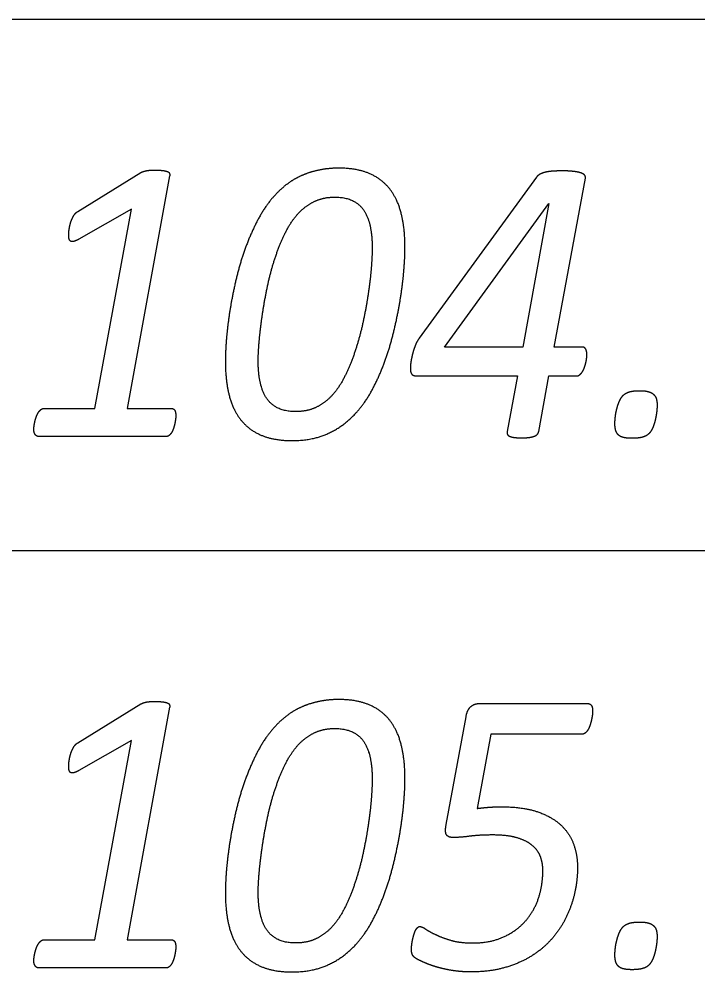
# Model space of a CAD drawing. Extents: x -14196 to 143, y -6096 to 28.
# Drawn here: x 81.4408 to 81.7603, y -8.2772 to -7.8289 of the extents above; entities that cross this region are included whole.
import ezdxf

# ---------------------------------------------------------------- set-up
doc = ezdxf.new("R2010")
doc.units = 0
doc.layers.add('RS_Raster1', color=7, linetype='Continuous')
doc.layers.add('SH_Text', color=7, linetype='Continuous')

msp = doc.modelspace()

# ---------------------------------------------------------------- linework, layer by layer
at = {"layer": 'RS_Raster1'}
for p, q in [((81.09453, -7.82886), (94.54453, -7.82886)), ((81.09453, -8.07886), (94.54453, -8.07886))]:
    msp.add_line(p, q, dxfattribs=at)
at = {"layer": 'SH_Text'}
for p, q in [((81.46838, -7.91942), (81.49813, -7.9011)), ((81.68433, -7.90328), (81.62912, -7.97903)), ((81.607, -7.93654), (81.607, -7.93654)), ((81.62244, -7.93635), (81.62244, -7.93635)), ((81.70807, -7.98681), (81.70807, -7.98681)), ((81.74112, -8.01054), (81.74112, -8.01054)), ((81.51457, -8.0155), (81.51457, -8.0155)), ((81.50997, -8.0253), (81.4501, -8.0253)), ((81.46838, -8.16942), (81.49813, -8.1511)), ((81.65755, -8.15089), (81.70829, -8.15089)), ((81.64181, -8.20784), (81.65117, -8.15714)), ((81.607, -8.18654), (81.607, -8.18654)), ((81.62244, -8.18635), (81.62244, -8.18635)), ((81.70365, -8.22794), (81.70365, -8.22794)), ((81.74112, -8.26054), (81.74112, -8.26054)), ((81.51457, -8.2655), (81.51457, -8.2655)), ((81.50997, -8.2753), (81.4501, -8.2753))]:
    msp.add_line(p, q, dxfattribs=at)
for points in [[(81.51167, -7.90264), (81.49168, -8.01204), (81.51236, -8.01204)], [(81.70568, -7.98317), (81.69271, -7.98317), (81.70738, -7.90367)], [(81.45259, -8.01204), (81.47647, -8.01204), (81.4937, -7.91826), (81.46888, -7.93246)], [(81.62807, -7.99678), (81.67538, -7.99678), (81.6706, -8.02291)], [(81.68538, -8.02291), (81.6902, -7.99678), (81.70312, -7.99678)], [(81.51167, -8.15264), (81.49168, -8.26204), (81.51236, -8.26204)], [(81.45259, -8.26204), (81.47647, -8.26204), (81.4937, -8.16826), (81.46888, -8.18246)], [(81.70563, -8.16533), (81.66284, -8.16533), (81.65648, -8.20025)]]:
    msp.add_lwpolyline(points, dxfattribs=at)
msp.add_lwpolyline([(81.69022, -7.91569), (81.67787, -7.98317), (81.64098, -7.98317), (81.69011, -7.91569)], close=True, dxfattribs=at)
for points in [[(81.59126, -7.89901), (81.58648, -7.89901), (81.58223, -7.89988)], [(81.60557, -7.90151), (81.59965, -7.89901), (81.59126, -7.89901)], [(81.49813, -7.9011), (81.49857, -7.90081), (81.49915, -7.90062)], [(81.49915, -7.90062), (81.49973, -7.90043), (81.50053, -7.90024)], [(81.50053, -7.90024), (81.50132, -7.90004), (81.50243, -7.9)], [(81.50243, -7.9), (81.50354, -7.89995), (81.50505, -7.89995)], [(81.50505, -7.89995), (81.50726, -7.89995), (81.50863, -7.90014)], [(81.50863, -7.90014), (81.51, -7.90033), (81.51075, -7.90067)], [(81.51075, -7.90067), (81.5115, -7.90101), (81.51163, -7.90154)], [(81.51163, -7.90154), (81.51176, -7.90207), (81.51167, -7.90264)], [(81.57422, -7.90233), (81.57046, -7.90392), (81.56723, -7.90632)], [(81.58223, -7.89988), (81.57798, -7.90074), (81.57422, -7.90233)], [(81.61524, -7.90878), (81.61149, -7.90401), (81.60557, -7.90151)], [(81.68588, -7.90194), (81.68486, -7.90251), (81.68433, -7.90328)], [(81.68836, -7.90097), (81.6869, -7.90136), (81.68588, -7.90194)], [(81.69187, -7.90045), (81.68983, -7.90059), (81.68836, -7.90097)], [(81.69666, -7.9003), (81.69391, -7.9003), (81.69187, -7.90045)], [(81.70162, -7.90054), (81.69956, -7.9003), (81.69666, -7.9003)], [(81.70501, -7.90117), (81.70369, -7.90078), (81.70162, -7.90054)], [(81.7069, -7.90218), (81.70632, -7.90155), (81.70501, -7.90117)], [(81.70738, -7.90367), (81.70747, -7.9028), (81.7069, -7.90218)], [(81.56723, -7.90632), (81.564, -7.90873), (81.56126, -7.91171)], [(81.56126, -7.91171), (81.55674, -7.91662), (81.55329, -7.92311)], [(81.57995, -7.9146), (81.58416, -7.91263), (81.58939, -7.91263)], [(81.58939, -7.91263), (81.5986, -7.91263), (81.6028, -7.91848)], [(81.62072, -7.92052), (81.619, -7.91354), (81.61524, -7.90878)], [(81.5722, -7.92032), (81.57575, -7.91657), (81.57995, -7.9146)], [(81.46507, -7.92465), (81.46556, -7.92306), (81.46635, -7.92162)], [(81.46635, -7.92162), (81.46714, -7.92018), (81.46838, -7.91942)], [(81.56591, -7.92984), (81.56866, -7.92416), (81.5722, -7.92032)], [(81.6028, -7.91848), (81.607, -7.92434), (81.607, -7.93654)], [(81.62244, -7.93635), (81.62244, -7.92749), (81.62072, -7.92052)], [(81.46436, -7.92781), (81.46459, -7.92623), (81.46507, -7.92465)], [(81.55329, -7.92311), (81.54984, -7.92961), (81.54723, -7.93687)], [(81.46414, -7.93045), (81.46414, -7.92939), (81.46436, -7.92781)], [(81.46436, -7.93237), (81.46414, -7.9316), (81.46414, -7.93045)], [(81.56104, -7.9421), (81.56317, -7.93551), (81.56591, -7.92984)], [(81.46515, -7.93342), (81.46458, -7.93313), (81.46436, -7.93237)], [(81.4666, -7.93347), (81.46572, -7.93371), (81.46515, -7.93342)], [(81.46888, -7.93246), (81.46748, -7.93323), (81.4666, -7.93347)], [(81.54723, -7.93687), (81.54462, -7.94414), (81.54285, -7.95169)], [(81.607, -7.93654), (81.607, -7.9399), (81.6066, -7.94529)], [(81.62196, -7.94669), (81.62244, -7.94058), (81.62244, -7.93635)], [(81.5575, -7.95566), (81.55892, -7.94869), (81.56104, -7.9421)], [(81.6066, -7.94529), (81.60621, -7.95067), (81.60528, -7.95712)], [(81.62037, -7.95987), (81.62147, -7.9528), (81.62196, -7.94669)], [(81.54285, -7.95169), (81.54108, -7.95925), (81.53997, -7.96632)], [(81.55515, -7.96912), (81.55608, -7.96263), (81.5575, -7.95566)], [(81.60528, -7.95712), (81.60435, -7.96356), (81.60289, -7.97053)], [(81.61749, -7.97455), (81.61926, -7.96694), (81.62037, -7.95987)], [(81.53997, -7.96632), (81.53887, -7.97339), (81.53838, -7.9795)], [(81.55378, -7.98095), (81.55422, -7.97561), (81.55515, -7.96912)], [(81.60289, -7.97053), (81.60143, -7.9775), (81.5993, -7.98409)], [(81.61316, -7.98936), (81.61572, -7.98215), (81.61749, -7.97455)], [(81.53838, -7.9795), (81.53789, -7.98561), (81.53789, -7.98984)], [(81.62912, -7.97903), (81.62833, -7.98009), (81.62775, -7.98133)], [(81.55334, -7.98965), (81.55334, -7.98629), (81.55378, -7.98095)], [(81.5993, -7.98409), (81.59718, -7.99068), (81.59439, -7.9964)], [(81.62674, -7.98392), (81.62629, -7.98527), (81.62594, -7.98666)], [(81.62775, -7.98133), (81.62718, -7.98258), (81.62674, -7.98392)], [(81.70754, -7.98417), (81.70701, -7.98317), (81.70568, -7.98317)], [(81.70807, -7.98681), (81.70807, -7.98518), (81.70754, -7.98417)], [(81.62594, -7.98666), (81.62559, -7.98805), (81.62536, -7.9893)], [(81.70754, -7.99064), (81.70781, -7.98949), (81.70794, -7.98854)], [(81.70794, -7.98854), (81.70807, -7.98758), (81.70807, -7.98681)], [(81.53789, -7.98984), (81.53789, -7.99879), (81.53966, -8.00577)], [(81.5576, -8.00771), (81.55334, -8.00185), (81.55334, -7.98965)], [(81.6071, -8.00312), (81.61059, -7.99658), (81.61316, -7.98936)], [(81.62506, -7.9916), (81.62497, -7.99265), (81.62497, -7.99333)], [(81.62497, -7.99333), (81.62497, -7.99505), (81.62563, -7.99592)], [(81.62536, -7.9893), (81.62514, -7.99054), (81.62506, -7.9916)], [(81.7059, -7.99486), (81.70648, -7.994), (81.70688, -7.9929)], [(81.70688, -7.9929), (81.70728, -7.99179), (81.70754, -7.99064)], [(81.59439, -7.9964), (81.59161, -8.00212), (81.58816, -8.00587)], [(81.62563, -7.99592), (81.6263, -7.99678), (81.62807, -7.99678)], [(81.70312, -7.99678), (81.70391, -7.99678), (81.70462, -7.99625)], [(81.70462, -7.99625), (81.70533, -7.99573), (81.7059, -7.99486)], [(81.53966, -8.00577), (81.54143, -8.01275), (81.54524, -8.01751)], [(81.58816, -8.00587), (81.58471, -8.00962), (81.58051, -8.01159)], [(81.5991, -8.01448), (81.60361, -8.00967), (81.6071, -8.00312)], [(81.72332, -8.00876), (81.72398, -8.00717), (81.725, -8.00606)], [(81.725, -8.00606), (81.72601, -8.00496), (81.72782, -8.00433)], [(81.72782, -8.00433), (81.72963, -8.00371), (81.73298, -8.00371)], [(81.73298, -8.00371), (81.73558, -8.00371), (81.73714, -8.00419)], [(81.73714, -8.00419), (81.7387, -8.00467), (81.7396, -8.00558)], [(81.7396, -8.00558), (81.74049, -8.00649), (81.7408, -8.00775)], [(81.57099, -8.01356), (81.56185, -8.01356), (81.5576, -8.00771)], [(81.72217, -8.01217), (81.72266, -8.01034), (81.72332, -8.00876)], [(81.7408, -8.00775), (81.74112, -8.009), (81.74112, -8.01054)], [(81.74112, -8.01054), (81.74112, -8.01188), (81.74089, -8.01371)], [(81.44884, -8.01617), (81.44923, -8.01502), (81.44976, -8.01415)], [(81.44976, -8.01415), (81.45029, -8.01329), (81.451, -8.01266)], [(81.451, -8.01266), (81.45171, -8.01204), (81.45259, -8.01204)], [(81.51236, -8.01204), (81.5136, -8.01204), (81.51408, -8.01295)], [(81.51408, -8.01295), (81.51457, -8.01387), (81.51457, -8.0155)], [(81.51457, -8.0155), (81.51457, -8.01608), (81.51444, -8.01708)], [(81.58051, -8.01159), (81.5763, -8.01356), (81.57099, -8.01356)], [(81.5865, -8.02372), (81.59388, -8.02025), (81.5991, -8.01448)], [(81.72125, -8.01929), (81.72125, -8.01775), (81.72147, -8.01588)], [(81.72147, -8.01588), (81.72169, -8.014), (81.72217, -8.01217)], [(81.74089, -8.01371), (81.74067, -8.01554), (81.74022, -8.01746)], [(81.44773, -8.02175), (81.44773, -8.02127), (81.44786, -8.02035)], [(81.44786, -8.02035), (81.448, -8.01944), (81.44822, -8.01838)], [(81.44822, -8.01838), (81.44844, -8.01732), (81.44884, -8.01617)], [(81.51408, -8.0192), (81.51386, -8.0203), (81.51351, -8.02136)], [(81.51444, -8.01708), (81.51431, -8.01809), (81.51408, -8.0192)], [(81.54524, -8.01751), (81.54904, -8.02227), (81.55497, -8.02473)], [(81.7216, -8.02223), (81.72125, -8.02093), (81.72125, -8.01929)], [(81.74022, -8.01746), (81.73978, -8.01939), (81.73911, -8.02102)], [(81.44839, -8.02434), (81.44773, -8.02338), (81.44773, -8.02175)], [(81.4501, -8.0253), (81.44905, -8.0253), (81.44839, -8.02434)], [(81.51143, -8.02477), (81.51077, -8.0253), (81.50997, -8.0253)], [(81.51262, -8.02333), (81.51209, -8.02425), (81.51143, -8.02477)], [(81.51351, -8.02136), (81.51316, -8.02242), (81.51262, -8.02333)], [(81.55497, -8.02473), (81.5609, -8.02718), (81.56921, -8.02718)], [(81.56921, -8.02718), (81.57912, -8.02718), (81.5865, -8.02372)], [(81.6706, -8.02291), (81.67034, -8.02368), (81.6706, -8.02421)], [(81.6706, -8.02421), (81.67087, -8.02473), (81.67163, -8.02512)], [(81.68335, -8.02512), (81.68432, -8.02473), (81.68476, -8.02421)], [(81.68476, -8.02421), (81.6852, -8.02368), (81.68538, -8.02291)], [(81.72283, -8.02444), (81.72195, -8.02352), (81.7216, -8.02223)], [(81.7253, -8.02574), (81.72372, -8.02535), (81.72283, -8.02444)], [(81.73737, -8.02381), (81.73631, -8.02497), (81.73434, -8.02555)], [(81.73911, -8.02102), (81.73844, -8.02266), (81.73737, -8.02381)], [(81.67163, -8.02512), (81.67239, -8.0255), (81.67377, -8.0257)], [(81.67377, -8.0257), (81.67515, -8.02589), (81.67737, -8.02589)], [(81.67737, -8.02589), (81.67948, -8.02589), (81.68094, -8.0257)], [(81.68094, -8.0257), (81.68239, -8.0255), (81.68335, -8.02512)], [(81.72936, -8.02612), (81.72689, -8.02612), (81.7253, -8.02574)], [(81.73434, -8.02555), (81.73238, -8.02612), (81.72936, -8.02612)], [(81.49915, -8.15062), (81.49973, -8.15043), (81.50053, -8.15024)], [(81.50053, -8.15024), (81.50132, -8.15004), (81.50243, -8.15)], [(81.50243, -8.15), (81.50354, -8.14995), (81.50505, -8.14995)], [(81.50505, -8.14995), (81.50726, -8.14995), (81.50863, -8.15014)], [(81.50863, -8.15014), (81.51, -8.15033), (81.51075, -8.15067)], [(81.58223, -8.14988), (81.57798, -8.15074), (81.57422, -8.15233)], [(81.59126, -8.14901), (81.58648, -8.14901), (81.58223, -8.14988)], [(81.60557, -8.15151), (81.59965, -8.14901), (81.59126, -8.14901)], [(81.49813, -8.1511), (81.49857, -8.15081), (81.49915, -8.15062)], [(81.51075, -8.15067), (81.5115, -8.15101), (81.51163, -8.15154)], [(81.51163, -8.15154), (81.51176, -8.15207), (81.51167, -8.15264)], [(81.57422, -8.15233), (81.57046, -8.15392), (81.56723, -8.15632)], [(81.61524, -8.15878), (81.61149, -8.15401), (81.60557, -8.15151)], [(81.65117, -8.15714), (81.6517, -8.15397), (81.65334, -8.15243)], [(81.65334, -8.15243), (81.65498, -8.15089), (81.65755, -8.15089)], [(81.70829, -8.15089), (81.70953, -8.15089), (81.71015, -8.15175)], [(81.71015, -8.15175), (81.71077, -8.15262), (81.71077, -8.15445)], [(81.71077, -8.15445), (81.71077, -8.15512), (81.71064, -8.15618)], [(81.56723, -8.15632), (81.564, -8.15873), (81.56126, -8.16171)], [(81.62072, -8.17052), (81.619, -8.16354), (81.61524, -8.15878)], [(81.71024, -8.15849), (81.70997, -8.15974), (81.70958, -8.16095)], [(81.71064, -8.15618), (81.71051, -8.15724), (81.71024, -8.15849)], [(81.56126, -8.16171), (81.55674, -8.16662), (81.55329, -8.17311)], [(81.57995, -8.1646), (81.58416, -8.16263), (81.58939, -8.16263)], [(81.58939, -8.16263), (81.5986, -8.16263), (81.6028, -8.16848)], [(81.70865, -8.16311), (81.70812, -8.16407), (81.70736, -8.1647)], [(81.70958, -8.16095), (81.70918, -8.16215), (81.70865, -8.16311)], [(81.5722, -8.17032), (81.57575, -8.16657), (81.57995, -8.1646)], [(81.70736, -8.1647), (81.70661, -8.16533), (81.70563, -8.16533)], [(81.46507, -8.17465), (81.46556, -8.17306), (81.46635, -8.17162)], [(81.46635, -8.17162), (81.46714, -8.17018), (81.46838, -8.16942)], [(81.56591, -8.17984), (81.56866, -8.17416), (81.5722, -8.17032)], [(81.6028, -8.16848), (81.607, -8.17434), (81.607, -8.18654)], [(81.62244, -8.18635), (81.62244, -8.17749), (81.62072, -8.17052)], [(81.46436, -8.17781), (81.46459, -8.17623), (81.46507, -8.17465)], [(81.55329, -8.17311), (81.54984, -8.17961), (81.54723, -8.18687)], [(81.46414, -8.18045), (81.46414, -8.17939), (81.46436, -8.17781)], [(81.46436, -8.18237), (81.46414, -8.1816), (81.46414, -8.18045)], [(81.56104, -8.1921), (81.56317, -8.18551), (81.56591, -8.17984)], [(81.46515, -8.18342), (81.46458, -8.18313), (81.46436, -8.18237)], [(81.4666, -8.18347), (81.46572, -8.18371), (81.46515, -8.18342)], [(81.46888, -8.18246), (81.46748, -8.18323), (81.4666, -8.18347)], [(81.54723, -8.18687), (81.54462, -8.19414), (81.54285, -8.20169)], [(81.607, -8.18654), (81.607, -8.1899), (81.6066, -8.19529)], [(81.62196, -8.19669), (81.62244, -8.19058), (81.62244, -8.18635)], [(81.5575, -8.20566), (81.55892, -8.19869), (81.56104, -8.1921)], [(81.6066, -8.19529), (81.60621, -8.20067), (81.60528, -8.20712)], [(81.62037, -8.20987), (81.62147, -8.2028), (81.62196, -8.19669)], [(81.65648, -8.20025), (81.65958, -8.19986), (81.66219, -8.19967)], [(81.66219, -8.19967), (81.6648, -8.19948), (81.66808, -8.19948)], [(81.66808, -8.19948), (81.67781, -8.19948), (81.68458, -8.20174)], [(81.54285, -8.20169), (81.54108, -8.20925), (81.53997, -8.21632)], [(81.68458, -8.20174), (81.69135, -8.204), (81.69559, -8.20785)], [(81.55515, -8.21912), (81.55608, -8.21263), (81.5575, -8.20566)], [(81.60528, -8.20712), (81.60435, -8.21356), (81.60289, -8.22053)], [(81.64198, -8.21266), (81.64119, -8.21141), (81.64181, -8.20784)], [(81.69559, -8.20785), (81.69984, -8.21169), (81.70174, -8.21693)], [(81.61749, -8.22455), (81.61926, -8.21694), (81.62037, -8.20987)], [(81.64516, -8.21392), (81.64278, -8.21392), (81.64198, -8.21266)], [(81.66374, -8.21274), (81.65737, -8.21274), (81.65299, -8.21333)], [(81.67506, -8.21404), (81.67055, -8.21274), (81.66374, -8.21274)], [(81.53997, -8.21632), (81.53887, -8.22339), (81.53838, -8.2295)], [(81.65299, -8.21333), (81.64861, -8.21392), (81.64516, -8.21392)], [(81.68235, -8.21765), (81.67956, -8.21534), (81.67506, -8.21404)], [(81.68624, -8.22304), (81.68513, -8.21996), (81.68235, -8.21765)], [(81.70174, -8.21693), (81.70365, -8.22217), (81.70365, -8.22794)], [(81.55378, -8.23095), (81.55422, -8.22561), (81.55515, -8.21912)], [(81.60289, -8.22053), (81.60143, -8.2275), (81.5993, -8.23409)], [(81.61316, -8.23936), (81.61572, -8.23215), (81.61749, -8.22455)], [(81.68734, -8.22948), (81.68734, -8.22612), (81.68624, -8.22304)], [(81.53838, -8.2295), (81.53789, -8.23561), (81.53789, -8.23984)], [(81.55334, -8.23965), (81.55334, -8.23629), (81.55378, -8.23095)], [(81.68531, -8.24243), (81.68734, -8.23632), (81.68734, -8.22948)], [(81.70365, -8.22794), (81.70365, -8.2341), (81.70227, -8.24016)], [(81.5993, -8.23409), (81.59718, -8.24068), (81.59439, -8.2464)], [(81.53789, -8.23984), (81.53789, -8.24879), (81.53966, -8.25577)], [(81.5576, -8.25771), (81.55334, -8.25185), (81.55334, -8.23965)], [(81.6071, -8.25312), (81.61059, -8.24658), (81.61316, -8.23936)], [(81.67916, -8.25321), (81.68327, -8.24854), (81.68531, -8.24243)], [(81.70227, -8.24016), (81.7009, -8.24622), (81.6982, -8.2517)], [(81.59439, -8.2464), (81.59161, -8.25212), (81.58816, -8.25587)], [(81.5991, -8.26448), (81.60361, -8.25967), (81.6071, -8.25312)], [(81.66881, -8.26072), (81.67505, -8.25788), (81.67916, -8.25321)], [(81.6982, -8.2517), (81.69551, -8.25718), (81.69135, -8.26184)], [(81.53966, -8.25577), (81.54143, -8.26275), (81.54524, -8.26751)], [(81.57099, -8.26356), (81.56185, -8.26356), (81.5576, -8.25771)], [(81.58816, -8.25587), (81.58471, -8.25962), (81.58051, -8.26159)], [(81.62714, -8.25823), (81.62757, -8.25717), (81.62814, -8.25649)], [(81.62814, -8.25649), (81.62872, -8.25582), (81.6295, -8.25582)], [(81.6295, -8.25582), (81.63039, -8.25582), (81.63216, -8.25703)], [(81.63216, -8.25703), (81.63393, -8.25824), (81.63689, -8.25964)], [(81.72332, -8.25876), (81.72398, -8.25717), (81.725, -8.25606)], [(81.725, -8.25606), (81.72601, -8.25496), (81.72782, -8.25433)], [(81.72782, -8.25433), (81.72963, -8.25371), (81.73298, -8.25371)], [(81.73298, -8.25371), (81.73558, -8.25371), (81.73714, -8.25419)], [(81.73714, -8.25419), (81.7387, -8.25467), (81.7396, -8.25558)], [(81.7396, -8.25558), (81.74049, -8.25649), (81.7408, -8.25775)], [(81.7408, -8.25775), (81.74112, -8.259), (81.74112, -8.26054)], [(81.451, -8.26266), (81.45171, -8.26204), (81.45259, -8.26204)], [(81.51236, -8.26204), (81.5136, -8.26204), (81.51408, -8.26295)], [(81.58051, -8.26159), (81.5763, -8.26356), (81.57099, -8.26356)], [(81.62586, -8.26291), (81.62608, -8.2617), (81.62639, -8.2605)], [(81.62639, -8.2605), (81.6267, -8.25929), (81.62714, -8.25823)], [(81.63689, -8.25964), (81.63985, -8.26105), (81.64414, -8.26231)], [(81.64414, -8.26231), (81.64843, -8.26356), (81.65436, -8.26356)], [(81.65436, -8.26356), (81.66258, -8.26356), (81.66881, -8.26072)], [(81.69135, -8.26184), (81.68719, -8.26651), (81.68161, -8.26992)], [(81.72147, -8.26588), (81.72169, -8.264), (81.72217, -8.26217)], [(81.72217, -8.26217), (81.72266, -8.26034), (81.72332, -8.25876)], [(81.74112, -8.26054), (81.74112, -8.26188), (81.74089, -8.26371)], [(81.44822, -8.26838), (81.44844, -8.26732), (81.44884, -8.26617)], [(81.44884, -8.26617), (81.44923, -8.26502), (81.44976, -8.26415)], [(81.44976, -8.26415), (81.45029, -8.26329), (81.451, -8.26266)], [(81.51408, -8.26295), (81.51457, -8.26387), (81.51457, -8.2655)], [(81.51457, -8.2655), (81.51457, -8.26608), (81.51444, -8.26708)], [(81.5865, -8.27372), (81.59388, -8.27025), (81.5991, -8.26448)], [(81.62547, -8.26672), (81.62547, -8.26614), (81.62556, -8.26512)], [(81.62603, -8.26927), (81.62547, -8.26826), (81.62547, -8.26672)], [(81.62556, -8.26512), (81.62564, -8.26411), (81.62586, -8.26291)], [(81.72125, -8.26929), (81.72125, -8.26775), (81.72147, -8.26588)], [(81.74089, -8.26371), (81.74067, -8.26554), (81.74022, -8.26746)], [(81.44773, -8.27175), (81.44773, -8.27127), (81.44786, -8.27035)], [(81.44786, -8.27035), (81.448, -8.26944), (81.44822, -8.26838)], [(81.51351, -8.27136), (81.51316, -8.27242), (81.51262, -8.27333)], [(81.51408, -8.2692), (81.51386, -8.2703), (81.51351, -8.27136)], [(81.51444, -8.26708), (81.51431, -8.26809), (81.51408, -8.2692)], [(81.54524, -8.26751), (81.54904, -8.27227), (81.55497, -8.27473)], [(81.62782, -8.27096), (81.6266, -8.27028), (81.62603, -8.26927)], [(81.63273, -8.27326), (81.62994, -8.27211), (81.62782, -8.27096)], [(81.68161, -8.26992), (81.67604, -8.27333), (81.66901, -8.27526)], [(81.7216, -8.27223), (81.72125, -8.27093), (81.72125, -8.26929)], [(81.73911, -8.27102), (81.73844, -8.27266), (81.73737, -8.27381)], [(81.74022, -8.26746), (81.73978, -8.26939), (81.73911, -8.27102)], [(81.44839, -8.27434), (81.44773, -8.27338), (81.44773, -8.27175)], [(81.4501, -8.2753), (81.44905, -8.2753), (81.44839, -8.27434)], [(81.51143, -8.27477), (81.51077, -8.2753), (81.50997, -8.2753)], [(81.51262, -8.27333), (81.51209, -8.27425), (81.51143, -8.27477)], [(81.55497, -8.27473), (81.5609, -8.27718), (81.56921, -8.27718)], [(81.56921, -8.27718), (81.57912, -8.27718), (81.5865, -8.27372)], [(81.63879, -8.27527), (81.63551, -8.2744), (81.63273, -8.27326)], [(81.64578, -8.27665), (81.64206, -8.27613), (81.63879, -8.27527)], [(81.66901, -8.27526), (81.66197, -8.27718), (81.65339, -8.27718)], [(81.72283, -8.27444), (81.72195, -8.27352), (81.7216, -8.27223)], [(81.7253, -8.27574), (81.72372, -8.27535), (81.72283, -8.27444)], [(81.72936, -8.27612), (81.72689, -8.27612), (81.7253, -8.27574)], [(81.73434, -8.27555), (81.73238, -8.27612), (81.72936, -8.27612)], [(81.73737, -8.27381), (81.73631, -8.27497), (81.73434, -8.27555)], [(81.65339, -8.27718), (81.64949, -8.27718), (81.64578, -8.27665)]]:
    msp.add_open_spline(points, degree=2, dxfattribs=at)

doc.saveas('drawing.dxf')
